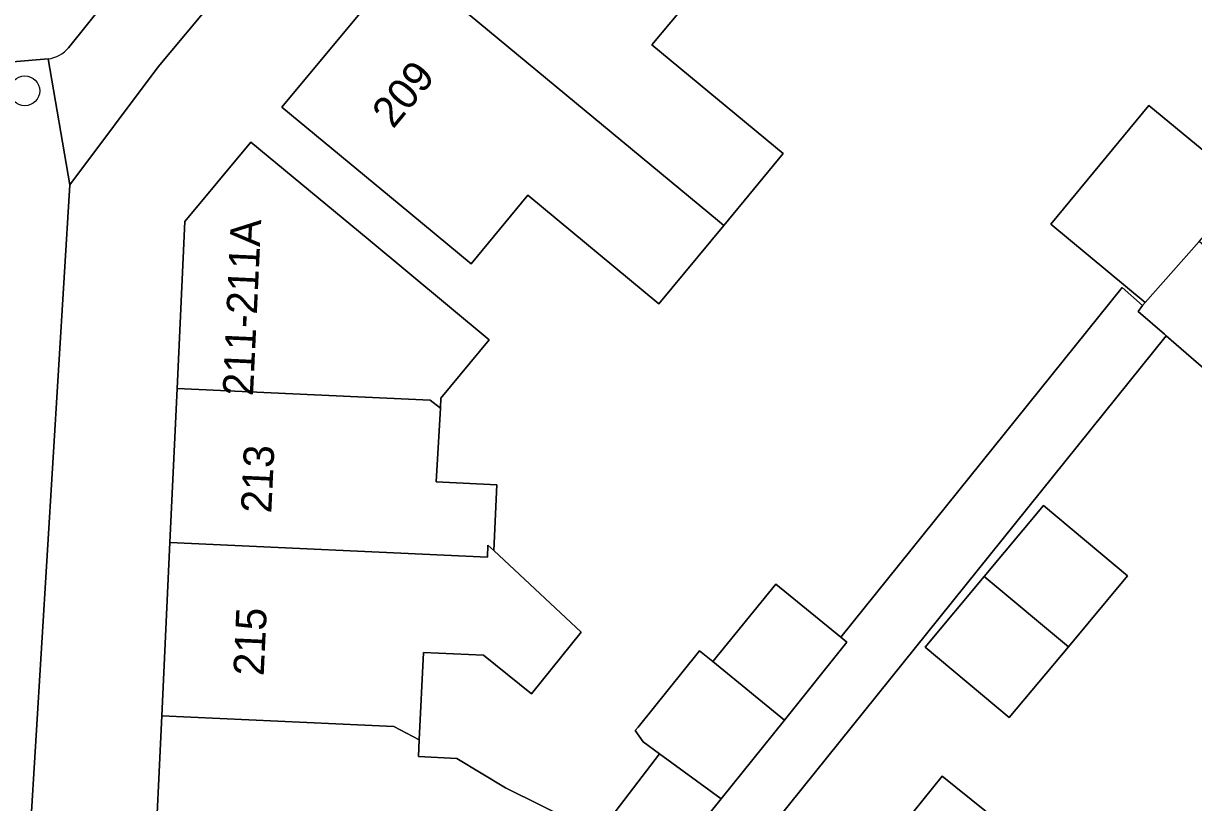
# Model space of a CAD drawing. Extents: x 160157 to 160921, y 381516 to 382045.
# Drawn here: x 160559.64 to 160598.05, y 381723.64 to 381749.2 of the extents above; entities that cross this region are included whole.
import ezdxf

# ---------------------------------------------------------------- set-up
doc = ezdxf.new("R2010")
doc.units = 0
for name, color, linetype in [('IMGEO_Boom', 7, 'Continuous'), ('IMGEO_Erf', 7, 'Continuous'), ('IMGEO_Pand', 7, 'Continuous'), ('IMGEO_Pand_nummerreeks', 7, 'Continuous'), ('IMGEO_Parkeervlak_open', 7, 'Continuous'), ('IMGEO_Voetpad_open', 7, 'Continuous')]:
    doc.layers.add(name, color=color, linetype=linetype)

msp = doc.modelspace()

# ---------------------------------------------------------------- linework, layer by layer
at = {"layer": 'IMGEO_Boom'}
msp.add_circle((160559.686, 381746.988), 0.489, dxfattribs=at)
at = {"layer": 'IMGEO_Erf'}
for points in [[(160605.905, 381688.17), (160640.592, 381738.561), (160616.134, 381755.539), (160616.12, 381755.522), (160618.513, 381753.744), (160616.51, 381750.829), (160613.986, 381752.582), (160610.71, 381748.48), (160610.343, 381748.774), (160608.494, 381746.575), (160607.742, 381747.227), (160605.42, 381744.24), (160603.608, 381745.544), (160602.546, 381746.607), (160602.288, 381746.821), (160599.806, 381743.839), (160599.814, 381743.833), (160600.249, 381744.326), (160602.861, 381742.048), (160600.862, 381739.755), (160598.863, 381737.462), (160597.155, 381738.951), (160580.648, 381718.45)], [(160565.914, 381750), (160564.062, 381747.78), (160561.169, 381743.908), (160559.681, 381719.582)], [(160581.517, 381750), (160580.272, 381748.497), (160584.581, 381744.929), (160582.629, 381742.571), (160580.503, 381740.004), (160576.203, 381743.565), (160574.337, 381741.312), (160571.979, 381743.266), (160568.128, 381746.455), (160571.065, 381750)], [(160578.499, 381722.589), (160580.517, 381725.236), (160579.982, 381725.625), (160579.725, 381725.998), (160579.814, 381726.109), (160581.832, 381728.616), (160582.267, 381728.261), (160584.338, 381730.8), (160586.466, 381729.064), (160595.702, 381740.538), (160596.374, 381739.944), (160596.461, 381740.042), (160593.359, 381742.611), (160596.585, 381746.507), (160598.332, 381745.061)], [(160563.936, 381721.212), (160564.183, 381726.487), (160564.449, 381732.172), (160564.686, 381737.226), (160564.942, 381742.702), (160567.102, 381745.309), (160570.952, 381742.119), (160574.934, 381738.82), (160573.347, 381736.905), (160573.328, 381736.577), (160573.191, 381734.159), (160575.181, 381734.066), (160575.08, 381731.91), (160577.944, 381729.232), (160576.315, 381727.209), (160574.743, 381728.474), (160572.77, 381728.566), (160572.635, 381725.69), (160572.609, 381725.146), (160573.871, 381725.087), (160575.47, 381724.12), (160577.825, 381722.945)]]:
    msp.add_lwpolyline(points, dxfattribs=at)
for points in [[(160591.998, 381726.425), (160589.238, 381728.731), (160591.18, 381731.055), (160593.122, 381733.379), (160595.882, 381731.073), (160593.94, 381728.749)], [(160592.15, 381722.608), (160594.504, 381720.713), (160592.285, 381717.957), (160589.931, 381719.852), (160587.578, 381721.747), (160589.796, 381724.503)]]:
    msp.add_lwpolyline(points, close=True, dxfattribs=at)
at = {"layer": 'IMGEO_Pand'}
for points in [[(160582.827, 381751.583), (160582.646, 381751.741), (160576.632, 381756.722), (160572.125, 381751.28), (160573.671, 381750), (160582.428, 381742.749), (160582.629, 381742.571), (160584.581, 381744.929), (160580.272, 381748.497), (160581.517, 381750)], [(160572.125, 381751.28), (160571.065, 381750), (160568.128, 381746.455), (160571.979, 381743.266), (160574.337, 381741.312), (160576.203, 381743.565), (160580.503, 381740.004), (160582.629, 381742.571), (160582.428, 381742.749), (160573.671, 381750)], [(160598.332, 381745.061), (160596.585, 381746.507), (160593.359, 381742.611), (160596.461, 381740.042), (160598.234, 381742.047), (160599.603, 381743.595), (160599.814, 381743.833), (160599.806, 381743.839)], [(160570.952, 381742.119), (160567.102, 381745.309), (160564.942, 381742.702), (160564.686, 381737.226), (160572.989, 381736.838), (160573.328, 381736.577), (160573.347, 381736.905), (160574.934, 381738.82)], [(160600.862, 381739.755), (160599.347, 381741.076), (160598.234, 381742.047), (160596.461, 381740.042), (160596.374, 381739.944), (160596.236, 381739.752), (160597.095, 381739.003), (160597.155, 381738.951), (160598.863, 381737.462)], [(160575.08, 381731.91), (160575.181, 381734.066), (160573.191, 381734.159), (160573.328, 381736.577), (160572.989, 381736.838), (160564.686, 381737.226), (160564.449, 381732.172), (160574.871, 381731.685), (160574.889, 381732.079)], [(160591.18, 381731.055), (160593.94, 381728.749), (160595.882, 381731.073), (160593.122, 381733.379)], [(160575.08, 381731.91), (160574.889, 381732.079), (160574.871, 381731.685), (160564.449, 381732.172), (160564.183, 381726.487), (160571.801, 381726.131), (160572.635, 381725.69), (160572.77, 381728.566), (160574.743, 381728.474), (160576.315, 381727.209), (160577.944, 381729.232)], [(160593.94, 381728.749), (160591.18, 381731.055), (160589.238, 381728.731), (160591.998, 381726.425)], [(160586.673, 381728.895), (160586.466, 381729.064), (160584.338, 381730.8), (160582.267, 381728.261), (160584.62, 381726.346)], [(160584.62, 381726.346), (160582.267, 381728.261), (160581.832, 381728.616), (160579.814, 381726.109), (160579.725, 381725.998), (160579.982, 381725.625), (160580.517, 381725.236), (160582.54, 381723.763)], [(160575.47, 381724.12), (160573.871, 381725.087), (160572.609, 381725.146), (160572.635, 381725.69), (160571.801, 381726.131), (160564.183, 381726.487), (160563.936, 381721.212), (160573.979, 381713.128), (160577.115, 381717.023), (160580.671, 381721.44), (160578.499, 381722.589), (160577.825, 381722.945)], [(160582.54, 381723.763), (160580.517, 381725.236), (160578.499, 381722.589), (160580.671, 381721.44)], [(160592.15, 381722.608), (160589.796, 381724.503), (160587.578, 381721.747), (160589.931, 381719.852)]]:
    msp.add_lwpolyline(points, close=True, dxfattribs=at)
at = {"layer": 'IMGEO_Parkeervlak_open'}
for points in [[(160561.124, 381748.403), (160562.416, 381750.014), (160570.352, 381759.732)], [(160559.284, 381747.937), (160560.449, 381748.035)]]:
    msp.add_lwpolyline(points, dxfattribs=at)
msp.add_arc((160560.333, 381749.052), 1.023, 276.5351, 320.662, dxfattribs=at)
at = {"layer": 'IMGEO_Voetpad_open'}
for points in [[(160560.449, 381748.035), (160561.169, 381743.908), (160564.062, 381747.78), (160565.914, 381750), (160580.313, 381767.268), (160580.96, 381768.044), (160600.191, 381791.107), (160600.981, 381792.054), (160614.597, 381808.384)], [(160570.352, 381759.732), (160562.416, 381750.014), (160561.124, 381748.403)], [(160572.841, 381708.802), (160571.401, 381709.981), (160559.681, 381719.582), (160561.169, 381743.908), (160560.449, 381748.035), (160559.284, 381747.937)]]:
    msp.add_lwpolyline(points, dxfattribs=at)
msp.add_lwpolyline([(160597.155, 381738.951), (160597.095, 381739.003), (160596.236, 381739.752), (160596.374, 381739.944), (160595.702, 381740.538), (160586.466, 381729.064), (160586.673, 381728.895), (160584.62, 381726.346), (160582.54, 381723.763), (160580.671, 381721.44), (160577.115, 381717.023), (160573.979, 381713.128), (160571.401, 381709.981), (160572.841, 381708.802), (160575.103, 381711.563), (160578.239, 381715.458), (160580.648, 381718.45)], close=True, dxfattribs=at)
msp.add_arc((160560.333, 381749.052), 1.023, 276.5351, 320.662, dxfattribs=at)

# ---------------------------------------------------------------- texts
at = {"layer": 'IMGEO_Pand_nummerreeks'}
for s, rotation, p in [('209', 50.3615, (160571.774, 381745.715)), ('211-211A', 87.3245, (160567.177, 381736.963)), ('213', 87.3186, (160567.777, 381733.117)), ('215', 87.3186, (160567.527, 381727.779))]:
    msp.add_text(s, height=1, rotation=rotation, dxfattribs=at).set_placement(p)

doc.saveas('drawing.dxf')
